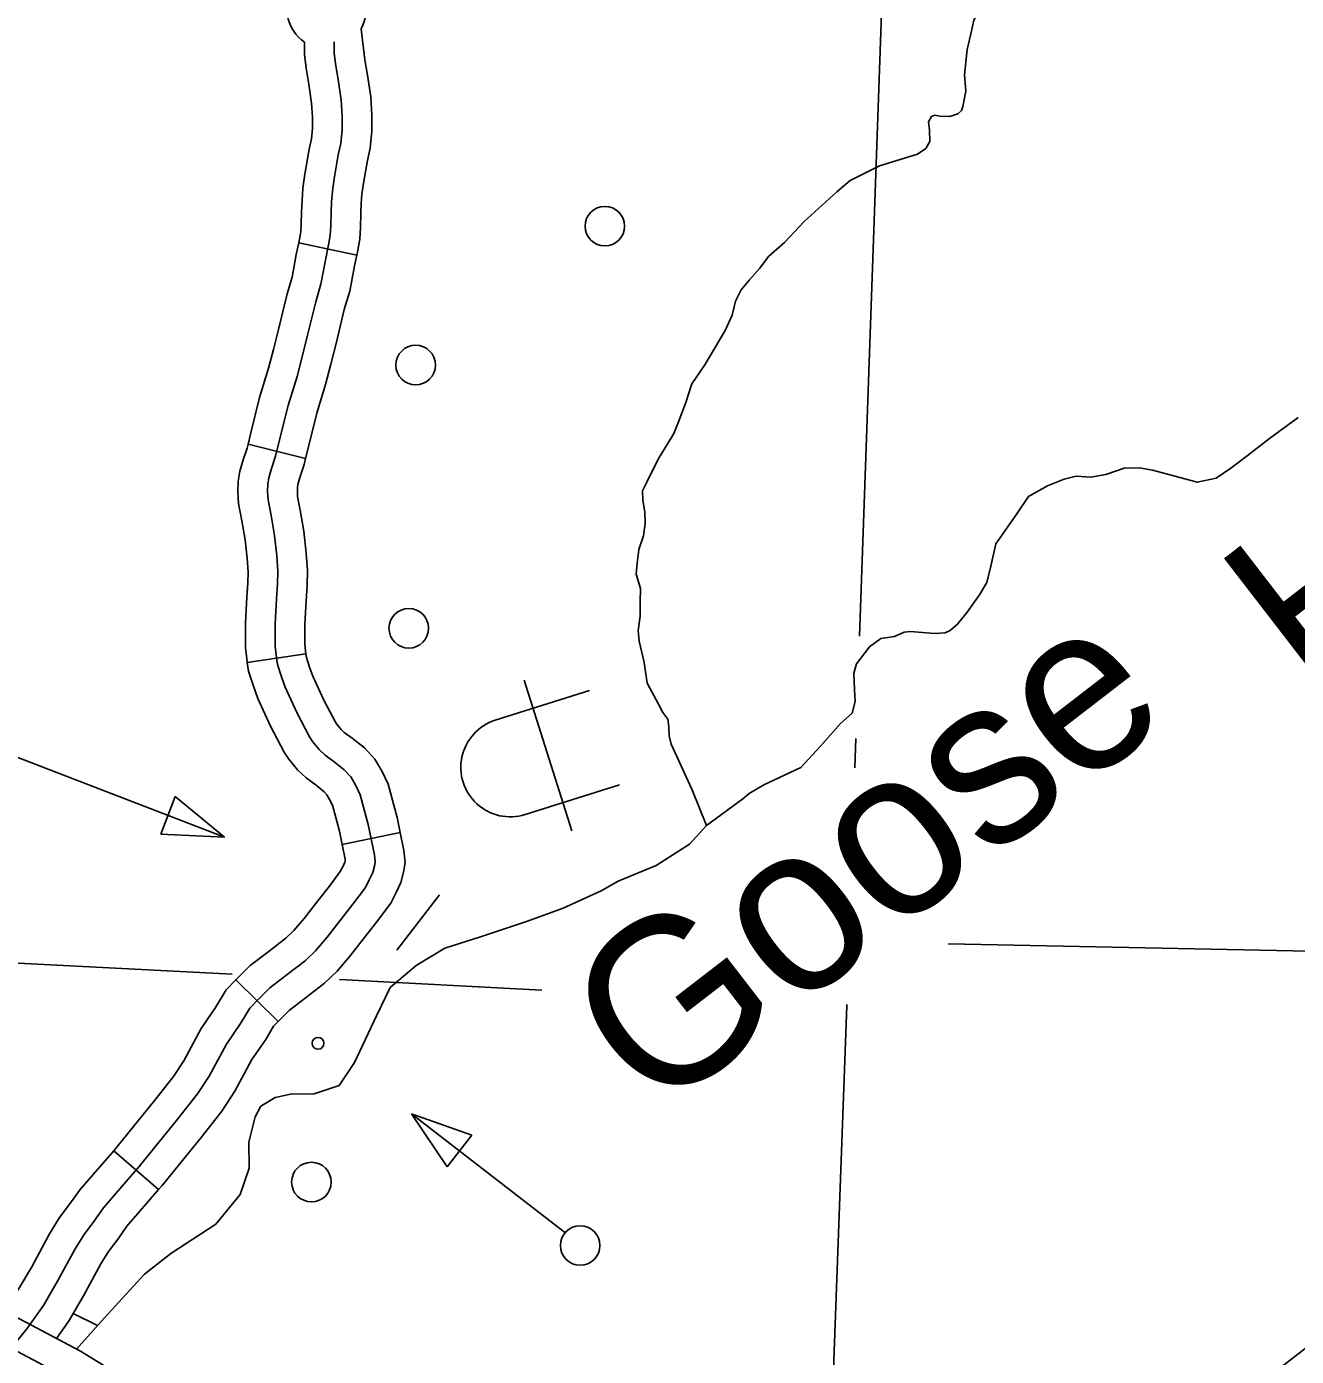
# Model space of a CAD drawing. Extents: x 653372 to 905732, y 627442 to 787275.
# Drawn here: x 719343 to 722553, y 755873 to 759234 of the extents above; entities that cross this region are included whole.
import ezdxf

# ---------------------------------------------------------------- set-up
doc = ezdxf.new("R2010")
doc.units = 0
for name, color, linetype in [('31', 7, 'Continuous'), ('32', 7, 'Continuous'), ('35', 7, 'Continuous'), ('4', 7, 'Continuous'), ('5', 7, 'Continuous'), ('56', 7, 'Continuous'), ('57', 7, 'Continuous')]:
    doc.layers.add(name, color=color, linetype=linetype)

msp = doc.modelspace()

# ---------------------------------------------------------------- linework, layer by layer
at = {"layer": '31'}
for points in [[(719702.6, 755600.9), (719700.3, 755623.4), (719690.5, 755664.1), (719675, 755704.8), (719651.2, 755742.5), (719630.3, 755770.3), (719602.2, 755799.4), (719576.4, 755824), (719538.4, 755850.5), (719479.5, 755886.4), (719339.1, 755960.5), (719283, 755990.6)], [(719442.4, 755821.2), (719303.9, 755894.3)]]:
    msp.add_lwpolyline(points, dxfattribs=at)
at = {"layer": '32'}
for p, q in [((720030.9, 758687.9), (720177.6, 758656.9)), ((719902.7, 758178.6), (720048.3, 758142.8)), ((719900.9, 757627), (720049.2, 757649.4)), ((720140.5, 757167.3), (720287.5, 757197.3)), ((719872.2, 756825.3), (719979, 756720)), ((719563.3, 756393.3), (719676.7, 756295.1))]:
    msp.add_line(p, q, dxfattribs=at)
for points in [[(720188.6, 759229), (720198.3, 759150.4), (720204.6, 759111.9), (720212.9, 759056.6), (720215.8, 759010.1), (720215.9, 758969.8), (720211.3, 758926.8), (720204.4, 758895.5), (720194.4, 758838.2), (720190.7, 758811), (720189.1, 758787.7), (720188.3, 758761.9), (720187.2, 758726.9), (720185, 758697.2), (720180.2, 758668.9), (720177.6, 758656.9)], [(720120.8, 759196.2), (720120.5, 759168.3), (720124, 759139.8), (720130.5, 759100.3), (720138.2, 759048.7), (720140.8, 759007.7), (720140.9, 758973.8), (720137.1, 758938.9), (720130.8, 758910), (720120.3, 758849.7), (720116, 758818.7), (720114.1, 758791.4), (720113.3, 758764.1), (720112.3, 758730.8), (720110.5, 758706.3), (720106.5, 758682.9), (720098.2, 758643.8), (720087.1, 758583), (720073.8, 758539), (720052.6, 758451.1), (720039.6, 758399.6), (720026.6, 758350.3), (720004.2, 758277), (719981.8, 758186.5), (719972.5, 758148.5), (719962.3, 758117.1), (719955.6, 758093.8), (719952.9, 758078.1), (719952.3, 758059), (719953.4, 758038.2), (719960.9, 757998.6), (719969.8, 757948.1), (719975.3, 757897.1), (719978, 757857.6), (719977.5, 757824.8), (719974.8, 757787.8), (719971.3, 757725.1), (719971.3, 757691.8), (719971.2, 757668.3), (719973.8, 757646.4), (719977.5, 757622.2), (719987.4, 757591.3), (719997, 757564.8), (720026.7, 757498.9), (720058.2, 757439.5), (720066.1, 757427.8), (720082.9, 757407.1), (720097.8, 757392.9), (720120.2, 757376.4), (720145.8, 757356), (720162.8, 757338), (720175.2, 757316.3), (720186.5, 757293), (720206.7, 757218.1), (720222.4, 757141.2), (720224.1, 757123.7), (720222.4, 757112.5), (720218.3, 757096.6), (720210.2, 757079.4), (720199.7, 757058.9), (720167.9, 757016.2), (720138.3, 756978.8), (720102.6, 756932.9), (720073.7, 756898.8), (720047.3, 756873.4), (720002, 756838.4), (719957.8, 756804.8), (719929.1, 756776.2), (719907.1, 756753.9), (719884.1, 756714.7), (719848.7, 756662.8), (719804.8, 756582.1), (719775.3, 756536.7), (719725.4, 756473.8), (719627.9, 756353.2), (719567.9, 756284), (719537.4, 756248.9), (719513.4, 756214.7), (719488.4, 756181.5), (719465.4, 756145.1), (719421.5, 756063.4), (719385.8, 756002.2), (719343.6, 755943.3), (719303.9, 755894.3)], [(720045.8, 759194.9), (720045.5, 759164.1), (720049.8, 759129.2), (720056.4, 759088.7), (720063.6, 759040.8), (720065.8, 759005.2), (720065.9, 758977.8), (720063, 758951), (720057.2, 758924.5), (720046.1, 758861.2), (720041.4, 758826.3), (720039.2, 758795.2), (720038.3, 758766.4), (720037.4, 758734.7), (720036, 758715.4), (720032.8, 758697), (720030.9, 758687.9)], [(720030.9, 758687.9), (720024.6, 758658.4), (720014.1, 758600.7), (720001.4, 758558.7), (719979.8, 758469.1), (719966.9, 758418.3), (719954.5, 758370.8), (719931.9, 758297), (719909, 758204.4), (719902.7, 758178.6)], [(720177.6, 758656.9), (720171.8, 758629.3), (720160.1, 758565.3), (720146.2, 758519.3), (720125.4, 758433.1), (720112.2, 758380.9), (720098.8, 758329.8), (720076.5, 758257), (720054.7, 758168.5), (720048.3, 758142.8)], [(719902.7, 758178.6), (719900.3, 758169.1), (719890.6, 758139.1), (719882.3, 758110.5), (719878.1, 758085.5), (719877.3, 758058.3), (719878.7, 758029.3), (719887.1, 757985.1), (719895.5, 757937.5), (719900.6, 757890.6), (719902.9, 757855.6), (719902.6, 757828.1), (719899.9, 757792.7), (719896.3, 757727.1), (719896.3, 757691.9), (719896.2, 757664.1), (719899.5, 757636.3), (719900.9, 757627)], [(720048.3, 758142.8), (720044.7, 758127.9), (720034, 758095.1), (720028.8, 758077.2), (720027.7, 758070.7), (720027.4, 758059.7), (720028, 758047.1), (720034.7, 758012.1), (720044.1, 757958.7), (720050.1, 757903.7), (720053, 757859.6), (720052.5, 757821.6), (720049.6, 757782.9), (720046.3, 757723.1), (720046.3, 757691.6), (720046.2, 757672.5), (720048.1, 757656.4), (720049.2, 757649.4)], [(720049.2, 757649.4), (720050.7, 757639.5), (720058.4, 757615.6), (720066.6, 757593), (720094.1, 757531.9), (720122.7, 757478), (720126.5, 757472.4), (720138.1, 757458.1), (720146, 757450.6), (720165.9, 757436), (720196.8, 757411.3), (720223.4, 757383), (720241.6, 757351.4), (720257.1, 757319.4), (720279.7, 757235.4), (720287.5, 757197.3)], [(719900.9, 757627), (719904.2, 757605), (719916.5, 757567), (719927.5, 757536.6), (719959.3, 757465.9), (719993.8, 757400.9), (720005.7, 757383.1), (720027.8, 757356), (720049.6, 757335.3), (720074.6, 757316.9), (720094.9, 757300.7), (720102.1, 757293), (720108.9, 757281.2), (720116, 757266.7), (720133.7, 757200.9), (720140.5, 757167.3)], [(720140.5, 757167.3), (720148.1, 757130.1), (720148.5, 757126.2), (720147.4, 757122.2), (720142.9, 757112.5), (720135.8, 757098.7), (720108.4, 757061.9), (720079.3, 757025.1), (720044.3, 756980.2), (720018.9, 756950.2), (719998.2, 756930.3), (719956.3, 756897.9), (719908.4, 756861.4), (719875.9, 756829), (719872.2, 756825.3)], [(720287.5, 757197.3), (720296.7, 757152.3), (720299.6, 757121.8), (720296, 757097.6), (720289.2, 757071), (720277.5, 757046.3), (720263.6, 757019.2), (720227.4, 756970.5), (720197.3, 756932.5), (720160.8, 756885.6), (720128.4, 756847.4), (720096.3, 756816.5), (720047.6, 756778.9), (720007.2, 756748.2), (719982.3, 756723.3), (719979, 756720)], [(719872.2, 756825.3), (719847.2, 756799.9), (719820.7, 756754.9), (719784.6, 756701.9), (719740.3, 756620.5), (719714.4, 756580.5), (719666.9, 756520.7), (719570.3, 756401.4), (719563.3, 756393.3)], [(719979, 756720), (719967.1, 756707.9), (719947.5, 756674.5), (719912.8, 756623.6), (719869.3, 756543.8), (719836.3, 756492.9), (719783.9, 756426.9), (719685.4, 756305.1), (719676.7, 756295.1)], [(719563.3, 756393.3), (719511.2, 756333.2), (719478.2, 756295.1), (719452.7, 756258.8), (719426.6, 756224.2), (719400.6, 756182.9), (719356, 756100), (719322.8, 756043), (719284.6, 755989.7)], [(719676.7, 756295.1), (719624.5, 756234.9), (719596.5, 756202.7), (719574.1, 756170.5), (719550.1, 756138.9), (719530.3, 756107.3), (719486.9, 756026.7), (719448.8, 755961.3), (719418.2, 755918.7)], [(722451.3, 755799.4), (722507.6, 755841), (722575.4, 755893.1), (722615.7, 755922.3), (722654.8, 755947.3), (722687.3, 755965.2), (722725.8, 755988.8), (722762.7, 756000.2), (722798.8, 756004.5), (722850.1, 756003.7), (722881.1, 756002), (722911.5, 755996.3), (722915.1, 755995.8), (722919.7, 755998.9)]]:
    msp.add_lwpolyline(points, dxfattribs=at)
msp.add_arc((720101.4, 759278), 100, 330.6689, 236.1979, dxfattribs=at)
at = {"layer": '35'}
for points in [[(721709.3, 759032.7), (721717, 759071), (721713.8, 759112.8), (721720.9, 759176.7), (721730, 759216.2), (721732.3, 759227.2), (721737.5, 759250.9), (721758.7, 759289.1), (721771.1, 759302.9), (721782.2, 759324.9), (721786.5, 759346.3), (721791.3, 759356.6), (721792.2, 759357.8)], [(721062, 757215.3), (721024.5, 757307.4), (720972.7, 757420.8), (720967.4, 757441.9), (720966.6, 757464.2), (720964.2, 757483.7), (720951.3, 757500.5), (720940, 757521.7), (720911.7, 757574.8), (720904.4, 757627.2), (720891.1, 757681.3), (720888.9, 757708.2), (720894.4, 757743.9), (720894, 757779.7), (720895.1, 757813.9), (720884.2, 757850.1), (720886.6, 757878.3), (720890.6, 757912.5), (720902.1, 757947.7), (720906.7, 757978.1), (720906.1, 758008), (720901, 758037.2), (720900.2, 758061.1), (720911.4, 758084.6), (720927.3, 758117.7), (720942.3, 758144.9), (720962.6, 758177.8), (720979.1, 758205.6), (720991.2, 758235.1), (721009.8, 758284.5), (721024.7, 758331.5), (721057.4, 758379.7), (721108.5, 758466.2), (721126.8, 758505), (721134.6, 758540.6), (721148.9, 758569.3), (721170.5, 758594), (721196, 758623), (721219.3, 758654.4), (721259.1, 758689), (721307.6, 758741.2), (721391.2, 758817), (721424.8, 758845.1), (721499, 758882.4), (721595.3, 758912.3), (721615.9, 758926.6), (721626.1, 758944.2), (721625.5, 758972.6), (721623.1, 758993.5), (721630.2, 759007.5), (721638.5, 759010.2), (721651.9, 759008.3), (721676.4, 759006.8), (721696.8, 759013.7), (721706.7, 759022.3), (721709.3, 759032.7)], [(722239.4, 758099.9), (722302.4, 758082.8), (722350, 758092.8), (722386.7, 758117.9), (722428.4, 758149.3), (722485.2, 758193.3), (722557, 758246.6)], [(722239.4, 758099.9), (722189.1, 758113.4), (722156.5, 758118.8), (722117.7, 758118.5), (722098.1, 758111.6), (722071, 758102), (722033.5, 758095.7), (721996.3, 758098.3), (721966.2, 758090.2), (721924, 758073.6), (721875.5, 758046.7), (721845.8, 758002.9), (721792.8, 757926.9), (721780.7, 757870.6), (721770.5, 757829.1), (721751.7, 757798.3), (721720.6, 757754.5), (721695.8, 757724), (721677.4, 757708.1), (721665.3, 757702.5), (721638.4, 757700.3), (721577.4, 757705.1), (721561, 757704.1), (721536.8, 757692.9), (721502.3, 757688), (721473.4, 757666.5), (721440.8, 757624.2), (721434.1, 757600.5), (721435.8, 757558.7), (721437.9, 757528.8), (721429.6, 757499.3), (721400.5, 757473.3), (721349.5, 757415.3), (721300.2, 757361.5), (721206.4, 757318.1), (721169.4, 757296), (721153.3, 757282.2), (721062, 757215.3)], [(720172.3, 756616.6), (720227.4, 756734.3), (720261.8, 756805.4), (720327.9, 756861), (720400.1, 756905.3), (720487.8, 756933.1), (720609.6, 756973.3), (720699.4, 757006.3), (720795.3, 757050), (720838.6, 757074.8), (720934.4, 757114.2), (721018.3, 757168), (721062, 757215.3)], [(719821.4, 756207.8), (719882.9, 756282.3), (719905.5, 756348.9), (719904.7, 756414.7), (719920.4, 756478.8), (719934.9, 756505.8), (719971.2, 756528), (720009.9, 756536.4), (720070.2, 756537.4), (720132.8, 756558.4), (720172.3, 756616.6)], [(719469.4, 755891.8), (719538.7, 755970.4), (719640.7, 756081.2), (719707.7, 756133.9), (719821.4, 756207.8)], [(719460.9, 755982.2), (719521.9, 755951.3)]]:
    msp.add_lwpolyline(points, dxfattribs=at)
at = {"layer": '4'}
for points in [[(721605.7, 762094.1), (721600.6, 762013.3), (721448.3, 757693.6)], [(721439.1, 757434.7), (721436.5, 757360.6)], [(721416.3, 756762.5), (721416.2, 756759.7), (721336.1, 754575.1)]]:
    msp.add_lwpolyline(points, dxfattribs=at)
at = {"layer": '5'}
for points in [[(716385, 757018.2), (719863, 756839.5)], [(723830.8, 756872.1), (721672.9, 756916.1)], [(720133.8, 756825.6), (720645.6, 756799.3)]]:
    msp.add_lwpolyline(points, dxfattribs=at)
at = {"layer": '56'}
for p, q in [((719682, 757193), (719718.6, 757288.2)), ((719718.6, 757288.2), (719843.1, 757185.7)), ((719843.1, 757185.7), (719682, 757193)), ((720406.2, 756352.3), (720316.3, 756486.2)), ((720316.3, 756486.2), (720468.6, 756433)), ((720468.6, 756433), (720406.2, 756352.3))]:
    msp.add_line(p, q, dxfattribs=at)
for points in [[(719202.2, 757432.2), (719843.1, 757185.7)], [(720279.1, 756900.5), (720386.9, 757040.3)], [(720702.6, 756187.5), (720316.3, 756486.2)]]:
    msp.add_lwpolyline(points, dxfattribs=at)
for centre, radius in [((720804.7, 758730), 50), ((720326.5, 758379), 50), ((720309, 757713.6), 50), ((720079.7, 756664.8), 15), ((720062.9, 756314.1), 50), ((720742.3, 756153.8), 50)]:
    msp.add_circle(centre, radius, dxfattribs=at)
at = {"layer": '57'}
for p, q in [((720600.6, 757582.9), (720721.3, 757201.6)), ((720527.9, 757481.3), (720766.2, 757556.7)), ((720603.3, 757242.9), (720841.7, 757318.4))]:
    msp.add_line(p, q, dxfattribs=at)
msp.add_arc((720565.6, 757362.1), 125, 107.5642, 287.5642, dxfattribs=at)

# ---------------------------------------------------------------- texts
at = {"layer": '35'}
for s, p in [('Hollow', (722591, 757527.6)), ('Goose', (720927.8, 756472.1))]:
    msp.add_text(s, height=422.4, rotation=37.6436, dxfattribs=at).set_placement(p)

doc.saveas('drawing.dxf')
